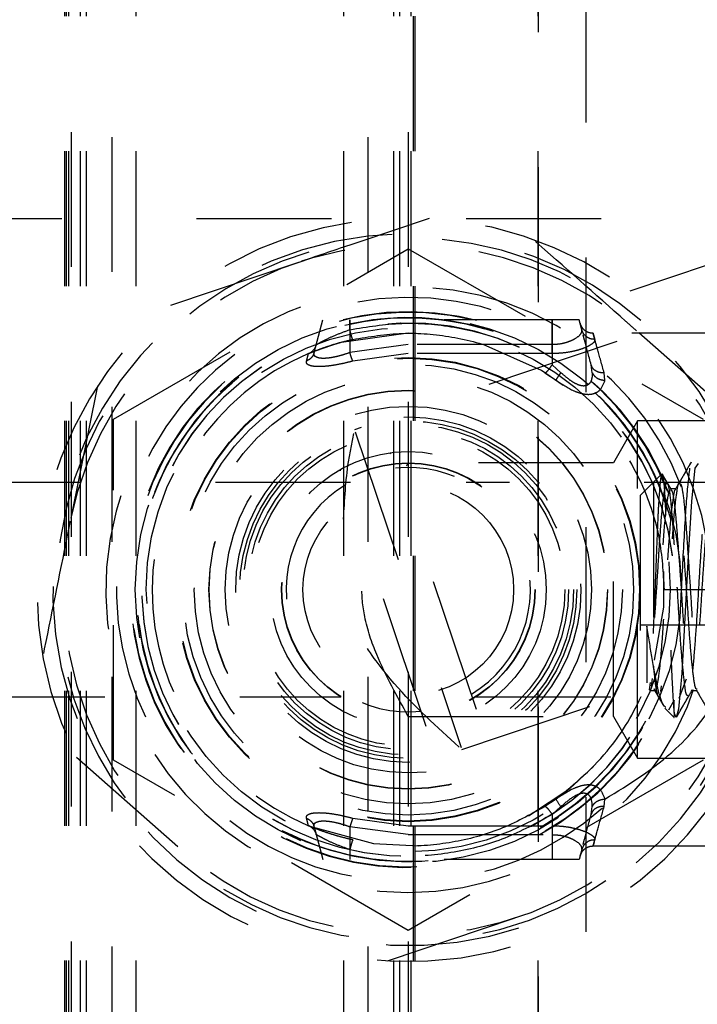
# Model space of a CAD drawing. Header units: inches. Extents: x 1880 to 2363, y -453 to -54.
# Tile 429 of 656: x 1902.664 to 1903.167, y -150.311 to -149.581. Entities that reach past the tile are written whole.
import ezdxf

# ---------------------------------------------------------------- set-up
doc = ezdxf.new("R2010")
doc.units = ezdxf.units.IN
doc.header["$LTSCALE"] = 0.5
doc.header["$MEASUREMENT"] = 0
doc.linetypes.add('HIDDEN', pattern=[0.225, 0.15, -0.075])
doc.layers.add('SID-M-H', color=4, linetype='HIDDEN')

msp = doc.modelspace()

# ---------------------------------------------------------------- linework, layer by layer
at = {"layer": 'SID-M-H'}
for p, q in [((1902.70267, -149.46403), (1902.70267, -150.4782)), ((1902.95267, -149.46403), (1902.95267, -150.4782)), ((1902.73267, -149.46773), (1902.73267, -150.4782)), ((1902.92267, -149.46773), (1902.92267, -150.4782)), ((1902.69767, -149.4782), (1902.69767, -150.4782)), ((1902.69879, -149.4782), (1902.69879, -150.4782)), ((1902.70073, -149.4782), (1902.70073, -150.4782)), ((1902.7092, -149.4782), (1902.7092, -150.4782)), ((1902.71362, -149.4782), (1902.71362, -150.4782)), ((1902.75069, -149.4782), (1902.75069, -150.4782)), ((1902.90464, -149.4782), (1902.90464, -150.4782)), ((1902.94171, -149.4782), (1902.94171, -150.4782)), ((1902.94613, -149.4782), (1902.94613, -150.4782)), ((1902.95461, -149.4782), (1902.95461, -150.4782)), ((1902.95654, -150.4782), (1902.95654, -149.4782)), ((1902.95767, -150.4782), (1902.95767, -149.4782)), ((1903.04867, -149.4782), (1903.04867, -150.4782)), ((1903.04893, -149.49001), (1903.04893, -150.51757)), ((1903.08436, -149.55694), (1903.08436, -150.67505)), ((1903.67598, -149.62829), (1902.91285, -149.88471)), ((1902.19567, -149.7282), (1903.22767, -149.7282)), ((1902.73392, -149.87691), (1902.95267, -149.75061)), ((1902.95267, -149.75061), (1903.17142, -149.87691)), ((1902.87116, -149.76062), (1902.7742, -149.7932)), ((1903.17582, -149.76209), (1903.11689, -149.78189)), ((1902.88283, -149.82746), (1902.88933, -149.8032)), ((1903.07933, -149.8032), (1902.88933, -149.8032)), ((1902.90933, -149.8032), (1902.90933, -149.82746)), ((1902.90933, -149.81054), (1902.90933, -149.8032)), ((1903.05933, -149.82159), (1903.05933, -149.8032)), ((1903.05933, -149.8032), (1903.05933, -149.83661)), ((1903.0813, -149.81054), (1903.07933, -149.8032)), ((1902.95267, -149.8132), (1902.9014, -149.82025)), ((1902.95862, -149.8133), (1902.95267, -149.8132)), ((1903.21855, -149.8132), (1903.08979, -149.8132)), ((1903.19868, -149.879), (1903.12199, -149.81132)), ((1902.9014, -149.82025), (1902.87864, -149.82822)), ((1902.95267, -149.82159), (1902.90933, -149.82746)), ((1903.05933, -149.82159), (1902.95267, -149.82159)), ((1903.05139, -149.84086), (1903.00814, -149.82148)), ((1902.87715, -149.83378), (1902.87864, -149.82822)), ((1902.88283, -149.82746), (1902.88245, -149.82843)), ((1902.95267, -149.82822), (1902.9115, -149.83378)), ((1903.05933, -149.82822), (1902.95267, -149.82822)), ((1903.06753, -149.85186), (1903.05139, -149.84086)), ((1903.054, -149.84248), (1903.06222, -149.84796)), ((1903.06591, -149.84239), (1903.05933, -149.83661)), ((1903.08912, -149.84239), (1903.08828, -149.83661)), ((1903.09855, -149.84797), (1903.09794, -149.84248)), ((1903.05805, -149.84513), (1903.06223, -149.84792)), ((1902.7221, -149.85224), (1902.70183, -149.9525)), ((1902.99248, -150.12169), (1903.75561, -149.86527)), ((1902.73392, -150.1295), (1902.73392, -149.87691)), ((1903.12266, -149.8782), (1903.10477, -149.9092)), ((1903.12266, -150.1282), (1903.12266, -149.8782)), ((1903.79666, -149.8782), (1903.12266, -149.8782)), ((1902.91334, -149.88616), (1902.99199, -150.12024)), ((1903.00332, -150.09215), (1902.93933, -149.90171)), ((1903.10477, -149.9092), (1902.95267, -149.9092)), ((1903.10477, -150.0972), (1903.10477, -149.9092)), ((1902.966, -150.10469), (1902.90201, -149.91425)), ((1903.16519, -149.91321), (1903.16275, -149.9377)), ((1903.16763, -149.9096), (1903.16519, -149.91321)), ((1902.90978, -149.9237), (1902.22767, -149.9237)), ((1903.22767, -149.9237), (1902.99555, -149.9237)), ((1903.14044, -149.91772), (1903.12467, -149.9335)), ((1903.13446, -149.9237), (1903.13446, -150.05982)), ((1903.14509, -149.92448), (1903.14133, -149.91802)), ((1903.1512, -149.9285), (1903.14717, -149.9285)), ((1903.12467, -149.9335), (1903.12467, -150.0729)), ((1903.16275, -149.9377), (1903.16031, -149.97793)), ((1903.68717, -149.9772), (1903.12467, -149.9772)), ((1903.16031, -149.97793), (1903.15787, -150.02402)), ((1903.14222, -150.01617), (1903.14218, -149.98969)), ((1903.13536, -150.05539), (1903.14222, -150.01617)), ((1903.15787, -150.02402), (1903.15543, -150.06511)), ((1903.12467, -150.0292), (1903.68717, -150.0292)), ((1903.12966, -150.03035), (1903.12966, -150.07236)), ((1903.13297, -150.07475), (1903.13386, -150.0691)), ((1903.15543, -150.06511), (1903.15299, -150.09184)), ((1903.13158, -150.07741), (1903.1323, -150.07192)), ((1903.1399, -150.0786), (1903.14049, -150.07441)), ((1902.22767, -150.0827), (1902.90242, -150.0827)), ((1903.00291, -150.0827), (1903.22767, -150.0827)), ((1903.13158, -150.0779), (1903.13562, -150.0779)), ((1903.13754, -150.08163), (1903.14185, -150.08903)), ((1903.1628, -150.0779), (1903.16681, -150.0779)), ((1903.14292, -150.09116), (1903.14956, -150.0978)), ((1903.14989, -150.08503), (1903.14568, -150.09258)), ((1903.14995, -150.09376), (1903.14989, -150.08503)), ((1902.95267, -150.0972), (1903.10477, -150.0972)), ((1903.10477, -150.0972), (1903.12266, -150.1282)), ((1903.15138, -150.09793), (1903.14978, -150.0944)), ((1903.15299, -150.09184), (1903.15138, -150.09793)), ((1902.70665, -150.1274), (1902.78334, -150.19508)), ((1903.12266, -150.1282), (1903.79666, -150.1282)), ((1902.95267, -150.25579), (1902.73392, -150.1295)), ((1903.17142, -150.1295), (1902.95267, -150.25579)), ((1903.07257, -150.15059), (1903.0901, -150.1344)), ((1903.04192, -150.17093), (1903.07257, -150.15059)), ((1903.06222, -150.15844), (1903.054, -150.16392)), ((1903.06223, -150.15848), (1903.05805, -150.16128)), ((1903.05933, -150.1698), (1903.06591, -150.16402)), ((1903.08828, -150.16979), (1903.08912, -150.16402)), ((1903.09794, -150.16392), (1903.09855, -150.15844)), ((1903.05933, -150.1698), (1903.05933, -150.2032)), ((1902.87864, -150.17819), (1902.87715, -150.17262)), ((1902.87864, -150.17819), (1902.92679, -150.19143)), ((1902.88245, -150.17797), (1902.88283, -150.17895)), ((1902.88283, -150.17895), (1902.88933, -150.2032)), ((1902.95267, -150.18481), (1902.90933, -150.17895)), ((1902.90933, -150.17895), (1902.90933, -150.2032)), ((1902.9115, -150.17262), (1902.95267, -150.17819)), ((1902.95267, -150.17819), (1903.05933, -150.17819)), ((1902.95267, -150.18481), (1903.05933, -150.18481)), ((1903.05933, -150.18481), (1903.05933, -150.2032)), ((1902.92679, -150.19143), (1902.96049, -150.19304)), ((1903.08979, -150.1932), (1903.21855, -150.1932)), ((1902.90933, -150.19586), (1902.90933, -150.2032)), ((1903.0813, -150.19586), (1903.07933, -150.2032)), ((1903.08115, -150.19799), (1903.07993, -150.20101)), ((1903.07933, -150.2032), (1902.88933, -150.2032)), ((1902.93721, -150.27836), (1903.03417, -150.24578))]:
    msp.add_line(p, q, dxfattribs=at)
for radius in [0.2025, 0.19434, 0.17199, 0.1715, 0.1671, 0.15875, 0.14785, 0.14764, 0.13584, 0.12804, 0.125, 0.12258, 0.11887, 0.11609, 0.10236, 0.094, 0.09375, 0.07812]:
    msp.add_circle((1902.95267, -150.0032), radius, dxfattribs=at)
for centre, radius, start, end in [((1902.95267, -150.0032), 0.27559, 15.63681, 344.68539), ((1902.95267, -150.0032), 0.26378, 5.68951, 346.85945), ((1902.95267, -150.0032), 0.26083, 18.57277, 346.18868), ((1902.95267, -150.0032), 0.25591, 11.04192, 348.57277), ((1902.95267, -150.0032), 0.22441, 8.73115, 342.6953), ((1902.95267, -150.0032), 0.21654, 20.56007, 342.23643), ((1902.95267, -150.0032), 0.20596, 20.13084, 338.0746), ((1902.95267, -150.0032), 0.20557, 20.82884, 345.08883), ((1902.95267, -150.0032), 0.20161, 14.88426, 339.26259), ((1902.95267, -150.0032), 0.20161, 16.94354, 339.07128), ((1902.95267, -150.0032), 0.20141, 18.13649, 343.8429), ((1902.95267, -150.0032), 0.2014, 16.64802, 343.804), ((1902.95267, -150.0032), 0.19766, 7.41955, 344.82357), ((1902.95267, -150.0032), 0.19761, 7.30872, 344.90719), ((1902.87475, -149.81901), 0.01, 292.9298, 345), ((1902.95267, -150.0032), 0.19, 112.9298, 247.0702), ((1902.95267, -150.0032), 0.09055, 301.12862, 96.01691), ((1902.95267, -150.0032), 0.09055, 121.12862, 276.01691), ((1903.08982, -150.14422), 0.03105, 207.24317, 219.61159), ((1902.87475, -150.1874), 0.01, 15.00019, 67.0702)]:
    msp.add_arc(centre, radius, start, end, dxfattribs=at)
for points, knots in [([(1902.96812, -149.72804), (1902.94857, -149.73461), (1902.91649, -149.74539), (1902.88389, -149.75635), (1902.87116, -149.76062)], [0, 0, 0, 0, 0.609494, 1, 1, 1, 1]), ([(1903.12199, -149.81132), (1903.11936, -149.80901), (1903.09362, -149.78629), (1903.06816, -149.76382), (1903.0453, -149.74365)], [0, 0, 0, 0, 0.102089, 1, 1, 1, 1]), ([(1902.90933, -149.81054), (1902.92217, -149.80844), (1902.94783, -149.80423), (1902.98697, -149.80763), (1903.02508, -149.81761), (1903.04787, -149.83025), (1903.05933, -149.83661)], [0, 0, 0, 0, 0.248902, 0.497512, 0.747418, 1, 1, 1, 1]), ([(1903.08004, -149.80586), (1903.08004, -149.80585), (1903.07979, -149.80489), (1903.08054, -149.80772), (1903.0813, -149.81054)], [0, 0, 0, 0, 0.004632, 1, 1, 1, 1]), ([(1903.07993, -149.80539), (1903.08026, -149.80645), (1903.08095, -149.80862), (1903.08259, -149.8102), (1903.08344, -149.81101)], [0, 0, 0, 0, 0.485485, 1, 1, 1, 1]), ([(1902.8844, -149.82159), (1902.88451, -149.82153), (1902.88472, -149.82141), (1902.88632, -149.82053), (1902.8888, -149.81919), (1902.89308, -149.81703), (1902.90001, -149.81379), (1902.90623, -149.81162), (1902.90933, -149.81054)], [0, 0, 0, 0, 0.12014, 0.246861, 0.361304, 0.497862, 0.750016, 1, 1, 1, 1]), ([(1902.9115, -149.81772), (1902.91142, -149.81763), (1902.91125, -149.81746), (1902.91073, -149.8159), (1902.91007, -149.81354), (1902.90957, -149.81152), (1902.90933, -149.81054)], [0, 0, 0, 0, 0.2420092, 0.4984772, 0.7557703, 1, 1, 1, 1]), ([(1902.9115, -149.81772), (1902.92373, -149.81571), (1902.94808, -149.81172), (1902.98518, -149.81495), (1903.02136, -149.82439), (1903.04304, -149.8364), (1903.054, -149.84248)], [0, 0, 0, 0, 0.249609, 0.496877, 0.745591, 1, 1, 1, 1]), ([(1903.0813, -149.81054), (1903.08121, -149.81162), (1903.08103, -149.81379), (1903.07706, -149.81703), (1903.07258, -149.81919), (1903.06852, -149.82053), (1903.06411, -149.82141), (1903.0609, -149.82153), (1903.05933, -149.82159)], [0, 0, 0, 0, 0.249993, 0.502145, 0.638677, 0.753158, 0.87996, 1, 1, 1, 1]), ([(1903.09096, -149.81772), (1903.08989, -149.81763), (1903.0877, -149.81746), (1903.08475, -149.81589), (1903.08241, -149.81353), (1903.08166, -149.81152), (1903.0813, -149.81054)], [0, 0, 0, 0, 0.243119, 0.500002, 0.756885, 1, 1, 1, 1]), ([(1903.08828, -149.83661), (1903.0865, -149.82994), (1903.08391, -149.82028), (1903.0827, -149.81577), (1903.08233, -149.81437)], [0, 0, 0, 0, 0.690984, 1, 1, 1, 1]), ([(1903.08969, -149.8132), (1903.08858, -149.81311), (1903.08631, -149.81292), (1903.08441, -149.81166), (1903.08344, -149.81101)], [0, 0, 0, 0, 0.485485, 1, 1, 1, 1]), ([(1903.09794, -149.84248), (1903.09623, -149.8364), (1903.09286, -149.82443), (1903.09018, -149.81497), (1903.08927, -149.81171), (1903.0904, -149.81571), (1903.09096, -149.81772)], [0, 0, 0, 0, 0.254395, 0.501241, 0.750372, 1, 1, 1, 1]), ([(1902.87864, -149.82822), (1902.87876, -149.82816), (1902.879, -149.82806), (1902.8809, -149.82727), (1902.88388, -149.82608), (1902.88804, -149.82451), (1902.89311, -149.82274), (1902.89891, -149.82093), (1902.90512, -149.8192), (1902.90938, -149.81821), (1902.9115, -149.81772)], [0, 0, 0, 0, 0.120333, 0.240052, 0.365156, 0.491913, 0.620848, 0.74982, 0.875415, 1, 1, 1, 1]), ([(1903.09096, -149.81772), (1903.09096, -149.81821), (1903.09098, -149.8192), (1903.08927, -149.82094), (1903.08641, -149.82275), (1903.08232, -149.82452), (1903.07733, -149.82608), (1903.07167, -149.82728), (1903.0656, -149.82806), (1903.06142, -149.82816), (1903.05933, -149.82822)], [0, 0, 0, 0, 0.124826, 0.250667, 0.379629, 0.508747, 0.635437, 0.760757, 0.880065, 1, 1, 1, 1]), ([(1902.88245, -149.82843), (1902.88232, -149.82878), (1902.88195, -149.82982), (1902.88081, -149.83131), (1902.87916, -149.83282), (1902.87782, -149.83347), (1902.87715, -149.83378)], [0, 0, 0, 0, 0.1435463, 0.4314979, 0.7194496, 1, 1, 1, 1]), ([(1902.88405, -149.83061), (1902.8835, -149.83036), (1902.8824, -149.82985), (1902.88247, -149.82893), (1902.8825, -149.82847)], [0, 0, 0, 0, 0.496474, 1, 1, 1, 1]), ([(1902.88405, -149.83061), (1902.88358, -149.8302), (1902.88259, -149.82935), (1902.88275, -149.82811), (1902.88283, -149.82746)], [0, 0, 0, 0, 0.4767074, 1, 1, 1, 1]), ([(1902.90933, -149.82746), (1902.90751, -149.8281), (1902.90403, -149.82933), (1902.89877, -149.83071), (1902.89391, -149.83158), (1902.88964, -149.83188), (1902.88616, -149.8316), (1902.88477, -149.83094), (1902.88405, -149.83061)], [0, 0, 0, 0, 0.175685, 0.335467, 0.504319, 0.667755, 0.831115, 1, 1, 1, 1]), ([(1902.9115, -149.83378), (1902.91136, -149.83347), (1902.91109, -149.83282), (1902.91055, -149.83132), (1902.90995, -149.82952), (1902.90954, -149.82814), (1902.90933, -149.82746)], [0, 0, 0, 0, 0.246745, 0.499999, 0.753254, 1, 1, 1, 1]), ([(1902.9115, -149.83378), (1902.90912, -149.8344), (1902.90445, -149.83563), (1902.89761, -149.83694), (1902.89138, -149.83774), (1902.88604, -149.83798), (1902.88178, -149.83769), (1902.87879, -149.83688), (1902.87705, -149.83558), (1902.87712, -149.83439), (1902.87715, -149.83378)], [0, 0, 0, 0, 0.131458, 0.258321, 0.382669, 0.506567, 0.627171, 0.748335, 0.871972, 1, 1, 1, 1]), ([(1903.054, -149.84248), (1903.05419, -149.84247), (1903.05457, -149.84246), (1903.05585, -149.84122), (1903.0575, -149.83923), (1903.05874, -149.83747), (1903.05933, -149.83661)], [0, 0, 0, 0, 0.2427405, 0.4999979, 0.7572565, 1, 1, 1, 1]), ([(1903.06222, -149.84797), (1903.06225, -149.84788), (1903.06232, -149.84771), (1903.06311, -149.84649), (1903.06432, -149.84469), (1903.06538, -149.84314), (1903.06591, -149.84239)], [0, 0, 0, 0, 0.243963, 0.499995, 0.75603, 1, 1, 1, 1]), ([(1903.08912, -149.84239), (1903.08907, -149.84399), (1903.08898, -149.84684), (1903.0876, -149.85006), (1903.08553, -149.85186), (1903.08285, -149.85246), (1903.07955, -149.85184), (1903.07564, -149.85003), (1903.07096, -149.84681), (1903.06773, -149.84399), (1903.06591, -149.84239)], [0, 0, 0, 0, 0.170365, 0.3012, 0.405682, 0.500529, 0.595697, 0.700631, 0.830504, 1, 1, 1, 1]), ([(1903.09794, -149.84248), (1903.09686, -149.84247), (1903.09463, -149.84246), (1903.09164, -149.84122), (1903.08932, -149.83923), (1903.08862, -149.83747), (1903.08828, -149.83661)], [0, 0, 0, 0, 0.242743, 0.5, 0.757258, 1, 1, 1, 1]), ([(1903.08912, -149.84239), (1903.08953, -149.84314), (1903.09038, -149.84469), (1903.09268, -149.84649), (1903.09549, -149.84771), (1903.09754, -149.84788), (1903.09855, -149.84797)], [0, 0, 0, 0, 0.243971, 0.500006, 0.756038, 1, 1, 1, 1]), ([(1903.06222, -149.84797), (1903.06662, -149.85088), (1903.07298, -149.85509), (1903.08109, -149.85796), (1903.0863, -149.85868), (1903.09076, -149.85797), (1903.09595, -149.85511), (1903.09748, -149.85089), (1903.09855, -149.84797)], [0, 0, 0, 0, 0.267656, 0.386129, 0.499791, 0.61239, 0.730943, 1, 1, 1, 1]), ([(1903.14267, -150.0032), (1903.1419, -149.99048), (1903.14025, -149.96303), (1903.1261, -149.9218), (1903.10047, -149.87936), (1903.07619, -149.85944), (1903.06222, -149.84797)], [0, 0, 0, 0, 0.175749, 0.379245, 0.642633, 1, 1, 1, 1]), ([(1903.20567, -150.0032), (1903.20454, -149.9899), (1903.20219, -149.96215), (1903.1829, -149.92068), (1903.14888, -149.87891), (1903.11676, -149.85916), (1903.09855, -149.84797)], [0, 0, 0, 0, 0.1837431, 0.3832552, 0.6502282, 1, 1, 1, 1]), ([(1902.90464, -149.95104), (1902.90542, -149.93664), (1902.90662, -149.91474), (1902.91085, -149.89442), (1902.9123, -149.88746)], [0, 0, 0, 0, 0.657389, 1, 1, 1, 1]), ([(1902.95267, -150.0972), (1902.94436, -150.08238), (1902.93154, -150.05951), (1902.91982, -150.02593), (1902.91725, -149.9995), (1902.92355, -149.96387), (1902.93805, -149.93506), (1902.94982, -149.91424), (1902.95267, -149.9092)], [0, 0, 0, 0, 0.263351, 0.406296, 0.516865, 0.627473, 0.909933, 1, 1, 1, 1]), ([(1903.16239, -149.90879), (1903.16042, -149.91219), (1903.15647, -149.91899), (1903.15252, -149.92579), (1903.15055, -149.92918)], [0, 0, 0, 0, 0.500286, 1, 1, 1, 1]), ([(1903.16241, -149.90876), (1903.16089, -149.91137), (1903.15786, -149.9166), (1903.15482, -149.92182), (1903.15331, -149.92443)], [0, 0, 0, 0, 0.500182, 1, 1, 1, 1]), ([(1903.16129, -149.91321), (1903.16047, -149.92012), (1903.15885, -149.93393), (1903.1564, -149.97725), (1903.15409, -150.02205), (1903.15193, -150.06119), (1903.15057, -150.07708), (1903.14989, -150.08503)], [0, 0, 0, 0, 0.214047, 0.428094, 0.642141, 0.820999, 1, 1, 1, 1]), ([(1903.13446, -150.03583), (1903.13451, -150.03467), (1903.1349, -150.02549), (1903.13572, -150.0064), (1903.1368, -149.97909), (1903.13773, -149.9538), (1903.13887, -149.93322), (1903.13994, -149.92), (1903.14088, -149.91578), (1903.14203, -149.92125), (1903.14291, -149.9327), (1903.1434, -149.94423), (1903.14356, -149.94806)], [0, 0, 0, 0, 0.016028, 0.12646, 0.23933, 0.350708, 0.465672, 0.582884, 0.698507, 0.818014, 0.939547, 1, 1, 1, 1]), ([(1903.13767, -149.95695), (1903.1377, -149.95625), (1903.13806, -149.94707), (1903.13887, -149.9335), (1903.13994, -149.91993), (1903.14088, -149.9158), (1903.14203, -149.92124), (1903.14291, -149.9327), (1903.1434, -149.94423), (1903.14356, -149.94806)], [0, 0, 0, 0, 0.014367, 0.188884, 0.366813, 0.54233, 0.723743, 0.908231, 1, 1, 1, 1]), ([(1903.1478, -149.92913), (1903.14582, -149.92574), (1903.14366, -149.92202), (1903.1415, -149.9183), (1903.1413, -149.91797)], [0, 0, 0, 0, 0.91012, 1, 1, 1, 1]), ([(1903.14866, -149.96557), (1903.14909, -149.95919), (1903.15003, -149.94507), (1903.15179, -149.93124), (1903.15288, -149.92379), (1903.15343, -149.92428), (1903.15345, -149.92429)], [0, 0, 0, 0, 0.2890666, 0.6405505, 0.9923025, 1, 1, 1, 1]), ([(1903.19133, -150.08185), (1903.1912, -150.0821), (1903.19053, -150.08337), (1903.18909, -150.07662), (1903.18751, -150.06197), (1903.18592, -150.03995), (1903.18404, -150.01398), (1903.18249, -149.98672), (1903.18086, -149.96135), (1903.179, -149.94072), (1903.17747, -149.92714), (1903.1758, -149.92218), (1903.17395, -149.92638), (1903.17244, -149.93928), (1903.17073, -149.95941), (1903.16891, -149.98449), (1903.16742, -150.01169), (1903.16566, -150.03796), (1903.16388, -150.06013), (1903.16239, -150.07649), (1903.16121, -150.08027), (1903.16061, -150.08215)], [0, 0, 0, 0, 0.013842, 0.068625, 0.123454, 0.178243, 0.233027, 0.287856, 0.342643, 0.39743, 0.452256, 0.507042, 0.561832, 0.616655, 0.67144, 0.726235, 0.781052, 0.835838, 0.890638, 0.94545, 1, 1, 1, 1]), ([(1903.14379, -149.92432), (1903.14327, -149.9263), (1903.14223, -149.93028), (1903.14035, -149.94687), (1903.13875, -149.96922), (1903.13718, -149.99553), (1903.13559, -150.01861), (1903.13475, -150.03139), (1903.13446, -150.03583)], [0, 0, 0, 0, 0.1807223, 0.36141, 0.5422479, 0.7229603, 0.9036492, 1, 1, 1, 1]), ([(1903.14168, -149.9701), (1903.14213, -149.9639), (1903.14311, -149.95039), (1903.14489, -149.93548), (1903.14594, -149.93135), (1903.14646, -149.92929)], [0, 0, 0, 0, 0.297083, 0.6484, 1, 1, 1, 1]), ([(1903.15004, -149.97009), (1903.14963, -149.9642), (1903.14864, -149.95021), (1903.14729, -149.93451), (1903.14563, -149.92451), (1903.14474, -149.92469), (1903.1444, -149.92476)], [0, 0, 0, 0, 0.216447, 0.514061, 0.811602, 1, 1, 1, 1]), ([(1903.15062, -149.92919), (1903.1506, -149.92918), (1903.15005, -149.92883), (1903.14893, -149.93595), (1903.14707, -149.95058), (1903.14591, -149.96707), (1903.14514, -149.97818), (1903.14494, -149.98108)], [0, 0, 0, 0, 0.009558, 0.3049, 0.600294, 0.895863, 1, 1, 1, 1]), ([(1903.14717, -149.92954), (1903.14748, -149.92941), (1903.14833, -149.92902), (1903.14995, -149.93778), (1903.15148, -149.95397), (1903.15313, -149.97612), (1903.15499, -150.00122), (1903.1565, -150.02659), (1903.1582, -150.0493), (1903.16003, -150.06678), (1903.16153, -150.07708), (1903.16326, -150.079), (1903.16507, -150.07236), (1903.16656, -150.05787), (1903.16833, -150.0372), (1903.1701, -150.01269), (1903.1716, -149.98708), (1903.17339, -149.96332), (1903.17513, -149.94407), (1903.17664, -149.93151), (1903.17846, -149.92707), (1903.18015, -149.93124), (1903.18168, -149.94357), (1903.18352, -149.96263), (1903.18518, -149.9863), (1903.18673, -150.01189), (1903.18858, -150.03644), (1903.1902, -150.05741), (1903.19177, -150.07163), (1903.19323, -150.07835), (1903.19393, -150.07725), (1903.1941, -150.077)], [0, 0, 0, 0, 0.020449, 0.056313, 0.092202, 0.128062, 0.163927, 0.199814, 0.235674, 0.271542, 0.307426, 0.343286, 0.379157, 0.415036, 0.450896, 0.486772, 0.522647, 0.558507, 0.594386, 0.630257, 0.666117, 0.702, 0.737867, 0.773727, 0.809614, 0.845478, 0.881338, 0.917228, 0.953089, 0.988951, 1, 1, 1, 1]), ([(1903.16681, -150.07699), (1903.16643, -150.07696), (1903.16548, -150.0769), (1903.1641, -150.0671), (1903.16223, -150.05011), (1903.16064, -150.02748), (1903.15904, -150.00218), (1903.15718, -149.97701), (1903.15561, -149.9547), (1903.15399, -149.93825), (1903.15236, -149.92917), (1903.15152, -149.92942), (1903.1512, -149.92952)], [0, 0, 0, 0, 0.0739022, 0.1814757, 0.289043, 0.3966976, 0.5042651, 0.6118355, 0.7194925, 0.8270566, 0.9346319, 1, 1, 1, 1]), ([(1903.15397, -149.92473), (1903.15431, -149.9247), (1903.15518, -149.9246), (1903.15685, -149.93466), (1903.15845, -149.95247), (1903.16002, -149.97639), (1903.1619, -150.00323), (1903.16347, -150.03009), (1903.16508, -150.05399), (1903.16695, -150.07178), (1903.16829, -150.08182), (1903.16922, -150.08171), (1903.16958, -150.08167)], [0, 0, 0, 0, 0.0698772, 0.1774117, 0.285036, 0.3925849, 0.5001203, 0.6077456, 0.7152904, 0.8228292, 0.9304512, 1, 1, 1, 1]), ([(1902.70183, -149.9525), (1902.70114, -149.95594), (1902.69434, -149.98959), (1902.68761, -150.02287), (1902.68157, -150.05276)], [0, 0, 0, 0, 0.1020887, 1, 1, 1, 1]), ([(1902.99038, -150.11984), (1902.97391, -150.10498), (1902.94843, -150.08199), (1902.92004, -150.04533), (1902.90692, -150.01933), (1902.90516, -150.00479), (1902.90464, -150.00046)], [0, 0, 0, 0, 0.4655705, 0.7200324, 0.9166172, 1, 1, 1, 1]), ([(1903.06222, -150.15844), (1903.0762, -150.14697), (1903.10047, -150.12705), (1903.1259, -150.08492), (1903.14014, -150.04383), (1903.14185, -150.01638), (1903.14267, -150.0032)], [0, 0, 0, 0, 0.3573756, 0.6207713, 0.818039, 1, 1, 1, 1]), ([(1903.09855, -150.15844), (1903.11676, -150.14724), (1903.14887, -150.1275), (1903.18289, -150.08573), (1903.20219, -150.04425), (1903.20454, -150.01651), (1903.20567, -150.0032)], [0, 0, 0, 0, 0.349724, 0.616722, 0.816242, 1, 1, 1, 1]), ([(1903.14267, -150.0032), (1903.14351, -150.0032), (1903.1448, -150.0032), (1903.15266, -150.0032), (1903.16079, -150.0032), (1903.17088, -150.0032), (1903.18555, -150.0032), (1903.19774, -150.0032), (1903.20567, -150.0032)], [0, 0, 0, 0, 0.239457, 0.368361, 0.5, 0.631639, 0.760543, 1, 1, 1, 1]), ([(1903.16003, -150.08169), (1903.15964, -150.08171), (1903.15867, -150.08174), (1903.15736, -150.07155), (1903.15554, -150.05361), (1903.1538, -150.02974), (1903.15282, -150.01109), (1903.1522, -150.00186), (1903.15217, -150.0014)], [0, 0, 0, 0, 0.1407195, 0.3527846, 0.5647664, 0.7768535, 0.9888989, 1, 1, 1, 1]), ([(1903.14186, -150.02513), (1903.14141, -150.03192), (1903.14044, -150.04662), (1903.13881, -150.06424), (1903.13699, -150.07543), (1903.1359, -150.0795), (1903.13518, -150.07711), (1903.13505, -150.07665)], [0, 0, 0, 0, 0.209386, 0.453416, 0.697527, 0.941685, 1, 1, 1, 1]), ([(1903.14368, -150.0904), (1903.14297, -150.08994), (1903.14107, -150.08873), (1903.13715, -150.07487), (1903.13355, -150.05483), (1903.13089, -150.03807), (1903.12966, -150.03035)], [0, 0, 0, 0, 0.176285, 0.467794, 0.754717, 1, 1, 1, 1]), ([(1903.1473, -150.04797), (1903.14764, -150.05608), (1903.14837, -150.0732), (1903.14918, -150.08765), (1903.14964, -150.09284), (1903.14978, -150.0944)], [0, 0, 0, 0, 0.38545, 0.814369, 1, 1, 1, 1]), ([(1903.13446, -150.05982), (1903.13459, -150.06133), (1903.13524, -150.06889), (1903.13641, -150.07826), (1903.13735, -150.0802), (1903.13772, -150.08097)], [0, 0, 0, 0, 0.130045, 0.655323, 1, 1, 1, 1]), ([(1903.14368, -150.0904), (1903.14297, -150.08993), (1903.14107, -150.0887), (1903.13761, -150.07664), (1903.13537, -150.06469), (1903.13446, -150.05982)], [0, 0, 0, 0, 0.263959, 0.700448, 1, 1, 1, 1]), ([(1903.13493, -150.07719), (1903.13691, -150.08058), (1903.13927, -150.08464), (1903.14164, -150.08871), (1903.14203, -150.08938)], [0, 0, 0, 0, 0.833962, 1, 1, 1, 1]), ([(1903.15162, -150.09765), (1903.1536, -150.09424), (1903.15756, -150.08742), (1903.16153, -150.0806), (1903.16351, -150.07719)], [0, 0, 0, 0, 0.500451, 1, 1, 1, 1]), ([(1903.15164, -150.0976), (1903.15316, -150.09499), (1903.15619, -150.08978), (1903.15922, -150.08456), (1903.16074, -150.08195)], [0, 0, 0, 0, 0.500138, 1, 1, 1, 1]), ([(1903.16618, -150.07734), (1903.16815, -150.08074), (1903.17211, -150.08755), (1903.17605, -150.09436), (1903.17803, -150.09776)], [0, 0, 0, 0, 0.49972, 1, 1, 1, 1]), ([(1903.14978, -150.0944), (1903.14977, -150.09501), (1903.14973, -150.09683), (1903.14972, -150.09865), (1903.14976, -150.0977), (1903.14977, -150.09754)], [0, 0, 0, 0, 0.293621, 0.882254, 1, 1, 1, 1]), ([(1903.14978, -150.0944), (1903.14977, -150.09501), (1903.14973, -150.09683), (1903.14972, -150.09865), (1903.14977, -150.09769), (1903.14977, -150.09753)], [0, 0, 0, 0, 0.293158, 0.880865, 1, 1, 1, 1]), ([(1903.09855, -150.15844), (1903.09748, -150.15551), (1903.09595, -150.15129), (1903.09076, -150.14843), (1903.0863, -150.14772), (1903.08109, -150.14844), (1903.07298, -150.15132), (1903.06662, -150.15552), (1903.06222, -150.15844)], [0, 0, 0, 0, 0.269038, 0.387596, 0.50021, 0.613863, 0.732332, 1, 1, 1, 1]), ([(1903.08912, -150.16402), (1903.08899, -150.16156), (1903.0888, -150.15787), (1903.08604, -150.15475), (1903.08291, -150.15386), (1903.07889, -150.15475), (1903.07293, -150.15787), (1903.06872, -150.16156), (1903.06591, -150.16402)], [0, 0, 0, 0, 0.258779, 0.387438, 0.500012, 0.612789, 0.741234, 1, 1, 1, 1]), ([(1903.054, -150.16392), (1903.04304, -150.17), (1903.02145, -150.18197), (1902.98528, -150.19144), (1902.94818, -150.1947), (1902.92373, -150.19069), (1902.9115, -150.18869)], [0, 0, 0, 0, 0.2543967, 0.5012424, 0.7503721, 1, 1, 1, 1]), ([(1903.054, -150.16392), (1903.05419, -150.16393), (1903.05457, -150.16394), (1903.05585, -150.16518), (1903.0575, -150.16717), (1903.05874, -150.16894), (1903.05933, -150.16979)], [0, 0, 0, 0, 0.242743, 0.5, 0.757258, 1, 1, 1, 1]), ([(1903.09794, -150.16392), (1903.09686, -150.16393), (1903.09463, -150.16394), (1903.09164, -150.16518), (1903.08932, -150.16717), (1903.08862, -150.16894), (1903.08828, -150.16979)], [0, 0, 0, 0, 0.2427401, 0.4999978, 0.7572567, 1, 1, 1, 1]), ([(1903.08912, -150.16402), (1903.08952, -150.16327), (1903.09036, -150.16174), (1903.09264, -150.15994), (1903.09545, -150.1587), (1903.09753, -150.15852), (1903.09855, -150.15844)], [0, 0, 0, 0, 0.2404859, 0.4952191, 0.7525175, 1, 1, 1, 1]), ([(1903.09096, -150.18869), (1903.09039, -150.19069), (1903.08927, -150.19468), (1903.09018, -150.19146), (1903.09285, -150.18201), (1903.09623, -150.17), (1903.09794, -150.16392)], [0, 0, 0, 0, 0.249609, 0.496877, 0.745592, 1, 1, 1, 1]), ([(1902.87715, -150.17262), (1902.87712, -150.17202), (1902.87705, -150.17083), (1902.87879, -150.16953), (1902.88177, -150.16871), (1902.88602, -150.16842), (1902.89136, -150.16866), (1902.89759, -150.16946), (1902.90444, -150.17078), (1902.90912, -150.172), (1902.9115, -150.17262)], [0, 0, 0, 0, 0.127852, 0.251332, 0.372353, 0.492819, 0.616856, 0.741346, 0.868366, 1, 1, 1, 1]), ([(1903.05933, -150.1698), (1903.04787, -150.17615), (1903.02508, -150.1888), (1902.98697, -150.19877), (1902.94783, -150.20218), (1902.92217, -150.19797), (1902.90933, -150.19586)], [0, 0, 0, 0, 0.252584, 0.502489, 0.751099, 1, 1, 1, 1]), ([(1903.08233, -150.19203), (1903.0827, -150.19064), (1903.08391, -150.18613), (1903.0865, -150.17647), (1903.08828, -150.1698)], [0, 0, 0, 0, 0.3091783, 1, 1, 1, 1]), ([(1902.87715, -150.17262), (1902.87782, -150.17294), (1902.87916, -150.17358), (1902.88081, -150.17509), (1902.88195, -150.17658), (1902.88232, -150.17763), (1902.88245, -150.17797)], [0, 0, 0, 0, 0.280549, 0.568499, 0.856449, 1, 1, 1, 1]), ([(1902.9115, -150.18869), (1902.90938, -150.1882), (1902.90512, -150.18721), (1902.89891, -150.18547), (1902.89311, -150.18366), (1902.88804, -150.1819), (1902.88388, -150.18033), (1902.8809, -150.17913), (1902.879, -150.17834), (1902.87876, -150.17824), (1902.87864, -150.17819)], [0, 0, 0, 0, 0.124541, 0.250179, 0.379063, 0.508087, 0.634758, 0.759949, 0.879626, 1, 1, 1, 1]), ([(1902.8825, -150.17793), (1902.88247, -150.17747), (1902.8824, -150.17656), (1902.8835, -150.17605), (1902.88405, -150.17579)], [0, 0, 0, 0, 0.503526, 1, 1, 1, 1]), ([(1902.88283, -150.17895), (1902.88275, -150.1783), (1902.88259, -150.17705), (1902.88358, -150.1762), (1902.88405, -150.17579)], [0, 0, 0, 0, 0.523394, 1, 1, 1, 1]), ([(1902.88405, -150.17579), (1902.88477, -150.17546), (1902.88617, -150.1748), (1902.88965, -150.17452), (1902.89391, -150.17482), (1902.89877, -150.17569), (1902.90403, -150.17707), (1902.90751, -150.1783), (1902.90933, -150.17895)], [0, 0, 0, 0, 0.168941, 0.332244, 0.495739, 0.664533, 0.824349, 1, 1, 1, 1]), ([(1902.9115, -150.17262), (1902.91137, -150.17291), (1902.91111, -150.17351), (1902.9106, -150.17494), (1902.90999, -150.17676), (1902.90956, -150.17821), (1902.90933, -150.17895)], [0, 0, 0, 0, 0.22724, 0.472922, 0.732644, 1, 1, 1, 1]), ([(1903.05933, -150.17819), (1903.06142, -150.17824), (1903.0656, -150.17834), (1903.07167, -150.17913), (1903.07733, -150.18032), (1903.08232, -150.18189), (1903.0864, -150.18365), (1903.08926, -150.18547), (1903.09098, -150.1872), (1903.09096, -150.18819), (1903.09096, -150.18869)], [0, 0, 0, 0, 0.119892, 0.23924, 0.364473, 0.49125, 0.620279, 0.74933, 0.875129, 1, 1, 1, 1]), ([(1902.90933, -150.19586), (1902.90623, -150.19478), (1902.90001, -150.19261), (1902.89308, -150.18938), (1902.88879, -150.18721), (1902.88632, -150.18587), (1902.88472, -150.18499), (1902.88451, -150.18487), (1902.8844, -150.18481)], [0, 0, 0, 0, 0.249983, 0.502138, 0.638742, 0.75314, 0.879895, 1, 1, 1, 1]), ([(1903.05933, -150.18481), (1903.0609, -150.18487), (1903.06411, -150.18499), (1903.06852, -150.18587), (1903.07258, -150.18721), (1903.07706, -150.18938), (1903.08103, -150.19261), (1903.08121, -150.19478), (1903.0813, -150.19586)], [0, 0, 0, 0, 0.12006, 0.246842, 0.361368, 0.497854, 0.750006, 1, 1, 1, 1]), ([(1902.9115, -150.18869), (1902.91142, -150.18877), (1902.91125, -150.18894), (1902.91073, -150.19051), (1902.91006, -150.19287), (1902.90957, -150.19488), (1902.90933, -150.19586)], [0, 0, 0, 0, 0.24312, 0.500004, 0.756887, 1, 1, 1, 1]), ([(1903.08115, -150.19799), (1903.08166, -150.19728), (1903.08268, -150.19586), (1903.08483, -150.19435), (1903.08721, -150.19338), (1903.08888, -150.19326), (1903.08969, -150.1932)], [0, 0, 0, 0, 0.25401, 0.510912, 0.762087, 1, 1, 1, 1]), ([(1903.09096, -150.18869), (1903.0899, -150.18877), (1903.08772, -150.18894), (1903.08476, -150.1905), (1903.08242, -150.19286), (1903.08167, -150.19488), (1903.0813, -150.19586)], [0, 0, 0, 0, 0.242009, 0.498477, 0.75577, 1, 1, 1, 1]), ([(1903.0813, -150.19586), (1903.08058, -150.19855), (1903.07977, -150.20157), (1903.0801, -150.20034), (1903.08013, -150.20021)], [0, 0, 0, 0, 0.891558, 1, 1, 1, 1])]:
    msp.add_open_spline(points, degree=3, knots=knots, dxfattribs=at)
for points in [[(1903.05933, -149.82822), (1903.05933, -149.82787), (1903.05933, -149.82719), (1903.05933, -149.82562), (1903.05933, -149.82375), (1903.05933, -149.82231), (1903.05933, -149.82159)], [(1903.05933, -150.17819), (1903.05933, -150.17853), (1903.05933, -150.17921), (1903.05933, -150.18078), (1903.05933, -150.18265), (1903.05933, -150.18409), (1903.05933, -150.18481)]]:
    msp.add_open_spline(points, degree=3, dxfattribs=at)

doc.saveas('drawing.dxf')
